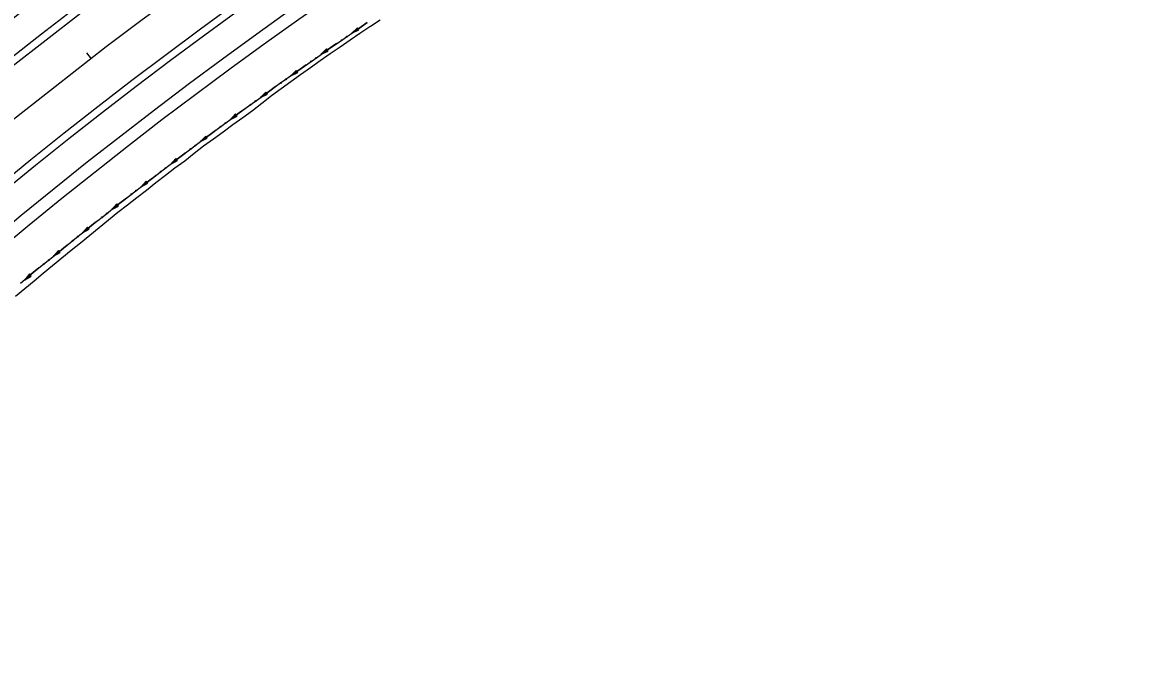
# Model space of a CAD drawing. Extents: x 1611108 to 1749517, y 619561 to 797725.
# Drawn here: x 1715043 to 1715952, y 764761 to 765283 of the extents above; entities that cross this region are included whole.
import ezdxf

# ---------------------------------------------------------------- set-up
doc = ezdxf.new("R2010")
doc.units = 0
for name, color, linetype in [('R_Ditch', 7, 'Continuous'), ('R_Horz Alg', 7, 'Continuous'), ('R_Horz Alg Stationing', 7, 'Continuous'), ('R_Proposed Const Limits', 7, 'Continuous'), ('R_Proposed Road', 7, 'Continuous')]:
    doc.layers.add(name, color=color, linetype=linetype)

msp = doc.modelspace()

# ---------------------------------------------------------------- linework, layer by layer
at = {"layer": 'R_Ditch'}
for p, q in [((1715312.47, 765278.83), (1715308.12, 765274.57)), ((1715308.12, 765274.57), (1715313.66, 765277.09)), ((1715313.66, 765277.09), (1715312.47, 765278.83)), ((1715287.73, 765261.78), (1715283.41, 765257.48)), ((1715283.41, 765257.48), (1715288.94, 765260.04)), ((1715288.94, 765260.04), (1715287.73, 765261.78)), ((1715263.13, 765244.52), (1715258.85, 765240.19)), ((1715258.85, 765240.19), (1715264.36, 765242.8)), ((1715264.36, 765242.8), (1715263.13, 765244.52)), ((1715238.67, 765227.07), (1715234.43, 765222.71)), ((1715234.43, 765222.71), (1715239.91, 765225.36)), ((1715239.91, 765225.36), (1715238.67, 765227.07)), ((1715214.36, 765209.42), (1715210.14, 765205.02)), ((1715210.14, 765205.02), (1715215.61, 765207.72)), ((1715215.61, 765207.72), (1715214.36, 765209.42)), ((1715190.19, 765191.58), (1715186.01, 765187.14)), ((1715186.01, 765187.14), (1715191.45, 765189.88)), ((1715191.45, 765189.88), (1715190.19, 765191.58)), ((1715166.16, 765173.54), (1715162.01, 765169.07)), ((1715162.01, 765169.07), (1715167.44, 765171.85)), ((1715167.44, 765171.85), (1715166.16, 765173.54)), ((1715142.28, 765155.3), (1715138.17, 765150.8)), ((1715138.17, 765150.8), (1715143.57, 765153.63)), ((1715143.57, 765153.63), (1715142.28, 765155.3)), ((1715118.54, 765136.88), (1715114.47, 765132.35)), ((1715114.47, 765132.35), (1715119.85, 765135.21)), ((1715119.85, 765135.21), (1715118.54, 765136.88)), ((1715094.96, 765118.26), (1715090.93, 765113.69)), ((1715090.93, 765113.69), (1715096.28, 765116.61)), ((1715096.28, 765116.61), (1715094.96, 765118.26)), ((1715071.53, 765099.45), (1715067.54, 765094.85)), ((1715067.54, 765094.85), (1715072.86, 765097.81)), ((1715072.86, 765097.81), (1715071.53, 765099.45)), ((1715048.25, 765080.45), (1715044.29, 765075.82)), ((1715044.29, 765075.82), (1715049.59, 765078.82)), ((1715049.59, 765078.82), (1715048.25, 765080.45))]:
    msp.add_line(p, q, dxfattribs=at)
for points in [[(1715040.78, 765072.92), (1715048.28, 765079.11), (1715055.79, 765085.28), (1715063.32, 765091.43), (1715070.87, 765097.56), (1715078.44, 765103.67), (1715086.02, 765109.76), (1715093.61, 765115.83), (1715101.22, 765121.88), (1715108.85, 765127.91), (1715116.49, 765133.93), (1715124.15, 765139.92), (1715131.82, 765145.89), (1715139.51, 765151.84), (1715147.22, 765157.77), (1715154.93, 765163.68), (1715162.67, 765169.57), (1715170.42, 765175.44), (1715178.19, 765181.29), (1715185.97, 765187.11), (1715193.76, 765192.92), (1715201.57, 765198.71), (1715209.4, 765204.47), (1715217.24, 765210.22), (1715225.09, 765215.95), (1715232.96, 765221.65), (1715240.85, 765227.34), (1715248.75, 765233), (1715256.66, 765238.64), (1715264.59, 765244.26), (1715272.54, 765249.86), (1715280.5, 765255.45), (1715288.47, 765261), (1715296.46, 765266.54), (1715304.46, 765272.06), (1715312.47, 765277.56), (1715320.5, 765283.03)], [(1715320.5, 765283.03), (1715312.47, 765277.56), (1715308.12, 765274.57)], [(1715295.73, 765266.04), (1715288.47, 765261), (1715283.41, 765257.48)], [(1715295.76, 765266.06), (1715295.73, 765266.04)], [(1715271.1, 765248.85), (1715264.59, 765244.26), (1715258.85, 765240.19)], [(1715271.13, 765248.87), (1715271.1, 765248.85)], [(1715246.6, 765231.46), (1715240.85, 765227.34), (1715234.43, 765222.71)], [(1715246.64, 765231.48), (1715246.6, 765231.46)], [(1715222.25, 765213.88), (1715217.24, 765210.22), (1715210.14, 765205.02)], [(1715222.28, 765213.9), (1715222.25, 765213.88)], [(1715198.04, 765196.09), (1715193.76, 765192.92), (1715186.01, 765187.14)], [(1715198.07, 765196.12), (1715198.04, 765196.09)], [(1715173.98, 765178.12), (1715170.42, 765175.44), (1715162.67, 765169.57), (1715162.01, 765169.07)], [(1715174.01, 765178.14), (1715173.98, 765178.12)], [(1715150.06, 765159.95), (1715147.22, 765157.77), (1715139.51, 765151.84), (1715138.17, 765150.8)], [(1715150.09, 765159.97), (1715150.06, 765159.95)], [(1715126.29, 765141.58), (1715124.15, 765139.92), (1715116.49, 765133.93), (1715114.48, 765132.34)], [(1715126.32, 765141.61), (1715126.29, 765141.58)], [(1715102.67, 765123.03), (1715101.22, 765121.88), (1715093.61, 765115.83), (1715090.93, 765113.69)], [(1715102.7, 765123.05), (1715102.67, 765123.03)], [(1715079.2, 765104.28), (1715078.44, 765103.67), (1715070.87, 765097.56), (1715067.54, 765094.85)], [(1715079.23, 765104.31), (1715079.2, 765104.28)], [(1715055.88, 765085.35), (1715055.79, 765085.28), (1715048.28, 765079.11), (1715044.29, 765075.82)], [(1715055.91, 765085.37), (1715055.88, 765085.35)]]:
    msp.add_lwpolyline(points, dxfattribs=at)
for centre in [(1715299.88, 765268.86), (1715304.01, 765271.71), (1715275.23, 765251.71), (1715279.33, 765254.58), (1715254.79, 765237.26), (1715250.71, 765234.35), (1715230.39, 765219.74), (1715226.33, 765216.8), (1715206.13, 765202.03), (1715202.1, 765199.05), (1715182.02, 765184.11), (1715178.01, 765181.11), (1715158.05, 765166.01), (1715154.07, 765162.97), (1715134.23, 765147.71), (1715130.28, 765144.64), (1715110.56, 765129.22), (1715106.63, 765126.11), (1715087.04, 765110.53), (1715083.13, 765107.4), (1715059.79, 765088.5), (1715063.67, 765091.66)]:
    msp.add_circle(centre, 0.375, dxfattribs=at)
at = {"layer": 'R_Horz Alg'}
msp.add_arc((1717426.61, 762226.09), 3819.72, 112.5, 179.5, dxfattribs=at)
at = {"layer": 'R_Horz Alg Stationing'}
msp.add_lwpolyline([(1715094.2, 765258.59), (1715097.86, 765253.83)], dxfattribs=at)
at = {"layer": 'R_Proposed Const Limits'}
msp.add_lwpolyline([(1715036.83, 765062.51), (1715044.34, 765068.67), (1715051.85, 765074.82), (1715059.31, 765081.04), (1715066.8, 765087.22), (1715074.32, 765093.36), (1715081.83, 765099.51), (1715089.35, 765105.66), (1715096.86, 765111.81), (1715104.38, 765117.95), (1715111.89, 765124.11), (1715119.49, 765130.15), (1715127.15, 765136.12), (1715134.82, 765142.07), (1715142.45, 765148.08), (1715150.06, 765154.11), (1715157.69, 765160.12), (1715165.38, 765166.04), (1715173.26, 765171.72), (1715180.83, 765177.81), (1715188.56, 765183.68), (1715196.41, 765189.4), (1715204.27, 765195.1), (1715212.15, 765200.78), (1715220.04, 765206.44), (1715227.83, 765212.24), (1715235.47, 765218.22), (1715243.14, 765224.19), (1715250.97, 765229.93), (1715258.83, 765235.63), (1715266.72, 765241.29), (1715274.66, 765246.88), (1715282.62, 765252.45), (1715290.59, 765257.99), (1715298.58, 765263.51), (1715306.58, 765269.01), (1715314.6, 765274.48), (1715322.63, 765279.94), (1715323.08, 765280.23), (1715330.75, 765285.26)], dxfattribs=at)
at = {"layer": 'R_Proposed Road'}
for radius in [3893.72, 3883.72, 3859.72, 3853.72, 3785.72, 3779.72, 3755.72, 3745.72]:
    msp.add_arc((1717426.61, 762226.09), radius, 112.5, 179.5, dxfattribs=at)

doc.saveas('drawing.dxf')
